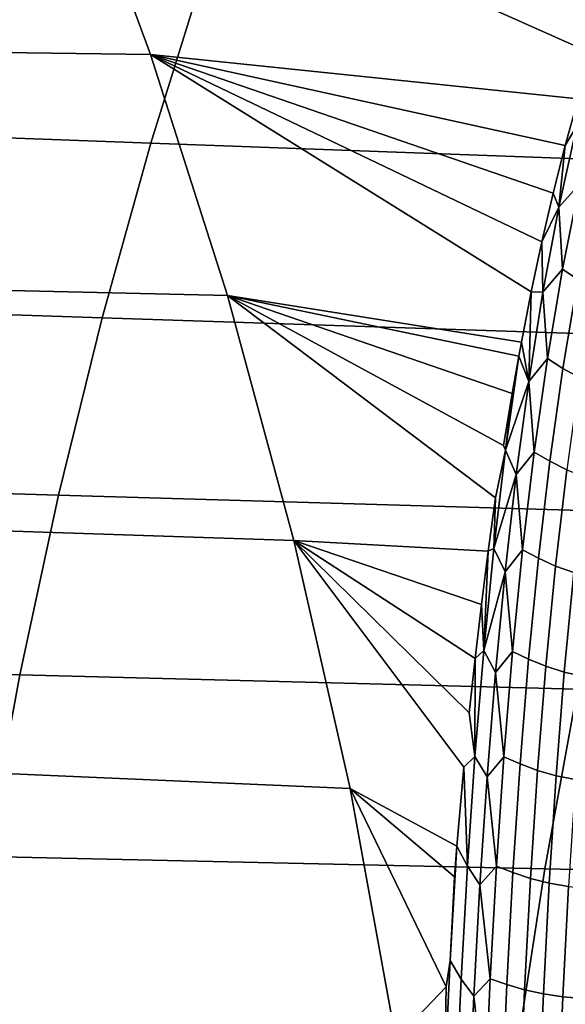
# Model space of a CAD drawing. Header units: metres. Extents: x -240 to 45, y -77 to 27.
# Tile 375 of 656: x -187.67 to -185.96, y 3.04 to 6.13. Entities that reach past the tile are written whole.
import ezdxf

# ---------------------------------------------------------------- set-up
doc = ezdxf.new("R2010")
doc.units = ezdxf.units.M
doc.layers.add('solid_102011X2', color=7, linetype='CONTINUOUS')

msp = doc.modelspace()

# ---------------------------------------------------------------- linework, layer by layer
at = {"layer": 'solid_102011X2'}
for points in [[(-186.11676, 6.803497, 293.596954), (-185.846634, 6.099761, 293.419128), (-185.872589, 6.020129, 293.300507), (-187.532318, 6.760979, 290.871002)], [(-186.11676, 6.803497, 293.596954), (-185.826599, 6.158459, 293.508942), (-185.846634, 6.099761, 293.419128)], [(-187.532318, 6.760979, 290.871002), (-187.25882, 6.017542, 290.691956), (-188.657455, 6.036577, 287.952393), (-188.918839, 6.767719, 288.120972)], [(-187.532318, 6.760979, 290.871002), (-185.872589, 6.020129, 293.300507), (-185.915848, 5.877676, 293.096649), (-187.25882, 6.017542, 290.691956)], [(-187.090302, 6.278129, 337.428955), (-188.808228, 6.348137, 335.910248), (-188.980118, 5.802663, 336.076447), (-187.258026, 5.738647, 337.595276)], [(-185.353302, 6.208759, 338.928284), (-187.090302, 6.278129, 337.428955), (-187.258026, 5.738647, 337.595276), (-185.516861, 5.675216, 339.094727)], [(-187.25882, 6.017542, 290.691956), (-187.017273, 5.26079, 290.532196), (-188.426178, 5.293213, 287.801605), (-188.657455, 6.036577, 287.952393)], [(-187.25882, 6.017542, 290.691956), (-186.063354, 5.272771, 292.334198), (-186.094391, 5.114299, 292.158112), (-187.017273, 5.26079, 290.532196)], [(-187.25882, 6.017542, 290.691956), (-185.915848, 5.877676, 293.096649), (-185.956451, 5.731524, 292.897888)], [(-187.25882, 6.017542, 290.691956), (-185.956451, 5.731524, 292.897888), (-185.994492, 5.581697, 292.704315)], [(-187.25882, 6.017542, 290.691956), (-185.994492, 5.581697, 292.704315), (-186.030106, 5.428799, 292.516418)], [(-187.25882, 6.017542, 290.691956), (-186.030106, 5.428799, 292.516418), (-186.063354, 5.272771, 292.334198)], [(-185.956451, 5.731524, 292.897888), (-185.915848, 5.877676, 293.096649), (-185.920334, 5.792891, 293.014587)], [(-187.258026, 5.738647, 337.595276), (-188.980118, 5.802663, 336.076447), (-189.136444, 5.24822, 336.2276), (-187.410568, 5.1903, 337.746552)], [(-185.956451, 5.731524, 292.897888), (-185.920334, 5.792891, 293.014587), (-185.97644, 5.538353, 292.69931)], [(-185.911819, 5.610391, 292.859558), (-185.97644, 5.538353, 292.69931), (-185.920334, 5.792891, 293.014587)], [(-185.516861, 5.675216, 339.094727), (-187.258026, 5.738647, 337.595276), (-187.410568, 5.1903, 337.746552), (-185.665619, 5.132913, 339.246124)], [(-185.994492, 5.581697, 292.704315), (-185.956451, 5.731524, 292.897888), (-185.97644, 5.538353, 292.69931)], [(-185.911819, 5.610391, 292.859558), (-185.964996, 5.343246, 292.543488), (-185.97644, 5.538353, 292.69931)], [(-185.865021, 5.575833, 292.882233), (-185.917419, 5.310578, 292.567291), (-185.964996, 5.343246, 292.543488), (-185.911819, 5.610391, 292.859558)], [(-186.030106, 5.428799, 292.516418), (-185.994492, 5.581697, 292.704315), (-185.97644, 5.538353, 292.69931)], [(-186.030106, 5.428799, 292.516418), (-185.97644, 5.538353, 292.69931), (-186.026688, 5.270983, 292.394745)], [(-185.964996, 5.343246, 292.543488), (-186.026688, 5.270983, 292.394745), (-185.97644, 5.538353, 292.69931)], [(-186.063354, 5.272771, 292.334198), (-186.030106, 5.428799, 292.516418), (-186.026688, 5.270983, 292.394745)], [(-185.964996, 5.343246, 292.543488), (-186.012238, 5.062757, 292.239227), (-186.026688, 5.270983, 292.394745)], [(-185.917419, 5.310578, 292.567291), (-185.963928, 5.032042, 292.264069), (-186.012238, 5.062757, 292.239227), (-185.964996, 5.343246, 292.543488)], [(-188.225372, 4.538979, 287.669281), (-188.426178, 5.293213, 287.801605), (-187.017273, 5.26079, 290.532196), (-186.808121, 4.492234, 290.392548)], [(-185.865601, 5.280297, 292.584381), (-185.911407, 5.003664, 292.282257), (-185.963928, 5.032042, 292.264069), (-185.917419, 5.310578, 292.567291)], [(-187.017273, 5.26079, 290.532196), (-186.150131, 4.790388, 291.824646), (-186.143997, 4.775207, 291.825287), (-186.175064, 4.625471, 291.66748)], [(-187.017273, 5.26079, 290.532196), (-186.102432, 5.070899, 292.11145), (-186.12326, 4.953342, 291.98822)], [(-187.017273, 5.26079, 290.532196), (-186.094391, 5.114299, 292.158112), (-186.102432, 5.070899, 292.11145)], [(-187.017273, 5.26079, 290.532196), (-186.12326, 4.953342, 291.98822), (-186.150131, 4.790388, 291.824646)], [(-187.017273, 5.26079, 290.532196), (-186.175064, 4.625471, 291.66748), (-186.198227, 4.458952, 291.516754), (-186.808121, 4.492234, 290.392548)], [(-186.063354, 5.272771, 292.334198), (-186.071426, 4.990964, 292.101807), (-186.094391, 5.114299, 292.158112)], [(-186.063354, 5.272771, 292.334198), (-186.026688, 5.270983, 292.394745), (-186.071426, 4.990964, 292.101807)], [(-186.012238, 5.062757, 292.239227), (-186.071426, 4.990964, 292.101807), (-186.026688, 5.270983, 292.394745)], [(-187.410568, 5.1903, 337.746552), (-189.136444, 5.24822, 336.2276), (-189.276978, 4.685658, 336.363495), (-187.547668, 4.63393, 337.882538)], [(-185.665619, 5.132913, 339.246124), (-187.410568, 5.1903, 337.746552), (-187.547668, 4.63393, 337.882538), (-185.799332, 4.582681, 339.382202)], [(-186.071426, 4.990964, 292.101807), (-186.102432, 5.070899, 292.11145), (-186.094391, 5.114299, 292.158112)], [(-186.12326, 4.953342, 291.98822), (-186.102432, 5.070899, 292.11145), (-186.143997, 4.775207, 291.825287)], [(-186.071426, 4.990964, 292.101807), (-186.143997, 4.775207, 291.825287), (-186.102432, 5.070899, 292.11145)], [(-186.012238, 5.062757, 292.239227), (-186.053955, 4.769186, 291.947876), (-186.071426, 4.990964, 292.101807)], [(-185.963928, 5.032042, 292.264069), (-186.004929, 4.740479, 291.973694), (-186.053955, 4.769186, 291.947876), (-186.012238, 5.062757, 292.239227)], [(-185.911407, 5.003664, 292.282257), (-185.951736, 4.714051, 291.992859), (-186.004929, 4.740479, 291.973694), (-185.963928, 5.032042, 292.264069)], [(-186.071426, 4.990964, 292.101807), (-186.111008, 4.698563, 291.821686), (-186.143997, 4.775207, 291.825287)], [(-186.053955, 4.769186, 291.947876), (-186.111008, 4.698563, 291.821686), (-186.071426, 4.990964, 292.101807)], [(-186.150131, 4.790388, 291.824646), (-186.12326, 4.953342, 291.98822), (-186.143997, 4.775207, 291.825287)], [(-186.175064, 4.625471, 291.66748), (-186.143997, 4.775207, 291.825287), (-186.180603, 4.46683, 291.553009)], [(-186.111008, 4.698563, 291.821686), (-186.180603, 4.46683, 291.553009), (-186.143997, 4.775207, 291.825287)], [(-186.053955, 4.769186, 291.947876), (-186.090454, 4.462826, 291.670654), (-186.111008, 4.698563, 291.821686)], [(-186.004929, 4.740479, 291.973694), (-186.040756, 4.436177, 291.697388), (-186.090454, 4.462826, 291.670654), (-186.053955, 4.769186, 291.947876)], [(-185.951736, 4.714051, 291.992859), (-185.986954, 4.41174, 291.717438), (-186.040756, 4.436177, 291.697388), (-186.004929, 4.740479, 291.973694)], [(-186.111008, 4.698563, 291.821686), (-186.145752, 4.394052, 291.555389), (-186.180603, 4.46683, 291.553009)], [(-186.090454, 4.462826, 291.670654), (-186.145752, 4.394052, 291.555389), (-186.111008, 4.698563, 291.821686)], [(-185.894989, 4.69216, 292.006805), (-185.929703, 4.391669, 291.732025), (-185.986954, 4.41174, 291.717438), (-185.951736, 4.714051, 291.992859)], [(-187.547668, 4.63393, 337.882538), (-189.276978, 4.685658, 336.363495), (-189.401474, 4.11585, 336.483887), (-187.669144, 4.070401, 338.003021)], [(-185.799332, 4.582681, 339.382202), (-187.547668, 4.63393, 337.882538), (-187.669144, 4.070401, 338.003021), (-185.917801, 4.025373, 339.502777)], [(-186.198227, 4.458952, 291.516754), (-186.175064, 4.625471, 291.66748), (-186.180603, 4.46683, 291.553009)], [(-188.055359, 3.775227, 287.556122), (-188.225372, 4.538979, 287.669281), (-186.808121, 4.492234, 290.392548), (-186.631805, 3.713386, 290.273712)], [(-186.808121, 4.492234, 290.392548), (-186.274704, 3.780492, 290.978851), (-186.296783, 3.533039, 290.810455), (-186.631805, 3.713386, 290.273712)], [(-186.808121, 4.492234, 290.392548), (-186.257812, 3.951551, 291.103577), (-186.240143, 3.813679, 291.055206), (-186.274704, 3.780492, 290.978851)], [(-186.808121, 4.492234, 290.392548), (-186.198227, 4.458952, 291.516754), (-186.21965, 4.290957, 291.372528)], [(-186.808121, 4.492234, 290.392548), (-186.21965, 4.290957, 291.372528), (-186.239487, 4.121731, 291.234802)], [(-186.808121, 4.492234, 290.392548), (-186.239487, 4.121731, 291.234802), (-186.257812, 3.951551, 291.103577)], [(-186.21965, 4.290957, 291.372528), (-186.198227, 4.458952, 291.516754), (-186.212524, 4.146224, 291.295929)], [(-186.198227, 4.458952, 291.516754), (-186.180603, 4.46683, 291.553009), (-186.212524, 4.146224, 291.295929)], [(-186.145752, 4.394052, 291.555389), (-186.212524, 4.146224, 291.295929), (-186.180603, 4.46683, 291.553009)], [(-186.090454, 4.462826, 291.670654), (-186.122147, 4.143967, 291.408783), (-186.145752, 4.394052, 291.555389)], [(-186.040756, 4.436177, 291.697388), (-186.071793, 4.119425, 291.436279), (-186.122147, 4.143967, 291.408783), (-186.090454, 4.462826, 291.670654)], [(-185.986954, 4.41174, 291.717438), (-186.01741, 4.097011, 291.457123), (-186.071793, 4.119425, 291.436279), (-186.040756, 4.436177, 291.697388)], [(-186.145752, 4.394052, 291.555389), (-186.175995, 4.0777, 291.304077), (-186.212524, 4.146224, 291.295929)], [(-186.122147, 4.143967, 291.408783), (-186.175995, 4.0777, 291.304077), (-186.145752, 4.394052, 291.555389)], [(-185.929703, 4.391669, 291.732025), (-185.959702, 4.078764, 291.47226), (-186.01741, 4.097011, 291.457123), (-185.986954, 4.41174, 291.717438)], [(-185.869888, 4.376277, 291.740936), (-185.899551, 4.06497, 291.481537), (-185.959702, 4.078764, 291.47226), (-185.929703, 4.391669, 291.732025)], [(-186.239487, 4.121731, 291.234802), (-186.21965, 4.290957, 291.372528), (-186.212524, 4.146224, 291.295929)], [(-186.239487, 4.121731, 291.234802), (-186.212524, 4.146224, 291.295929), (-186.240143, 3.813679, 291.055206)], [(-186.202118, 3.749797, 291.068848), (-186.240143, 3.813679, 291.055206), (-186.212524, 4.146224, 291.295929), (-186.175995, 4.0777, 291.304077)], [(-186.122147, 4.143967, 291.408783), (-186.149414, 3.812899, 291.163391), (-186.175995, 4.0777, 291.304077)], [(-186.071793, 4.119425, 291.436279), (-186.09845, 3.790507, 291.191589), (-186.149414, 3.812899, 291.163391), (-186.122147, 4.143967, 291.408783)], [(-187.669144, 4.070401, 338.003021), (-189.401474, 4.11585, 336.483887), (-189.509781, 3.539681, 336.588623), (-187.774826, 3.500585, 338.107788)], [(-186.257812, 3.951551, 291.103577), (-186.239487, 4.121731, 291.234802), (-186.240143, 3.813679, 291.055206)], [(-186.01741, 4.097011, 291.457123), (-186.043533, 3.770142, 291.213104), (-186.09845, 3.790507, 291.191589), (-186.071793, 4.119425, 291.436279)], [(-185.959702, 4.078764, 291.47226), (-185.985397, 3.753716, 291.228729), (-186.043533, 3.770142, 291.213104), (-186.01741, 4.097011, 291.457123)], [(-185.917801, 4.025373, 339.502777), (-187.669144, 4.070401, 338.003021), (-187.774826, 3.500585, 338.107788), (-186.020859, 3.461852, 339.607635)], [(-186.149414, 3.812899, 291.163391), (-186.202118, 3.749797, 291.068848), (-186.175995, 4.0777, 291.304077)], [(-185.899551, 4.06497, 291.481537), (-185.924942, 3.741486, 291.23819), (-185.985397, 3.753716, 291.228729), (-185.959702, 4.078764, 291.47226)], [(-184.148193, 3.980777, 340.982086), (-185.917801, 4.025373, 339.502777), (-186.020859, 3.461852, 339.607635), (-184.248657, 3.423492, 341.087036)], [(-186.240143, 3.813679, 291.055206), (-186.263809, 3.469726, 290.832092), (-186.274704, 3.780492, 290.978851)], [(-186.224426, 3.410888, 290.850861), (-186.263809, 3.469726, 290.832092), (-186.240143, 3.813679, 291.055206), (-186.202118, 3.749797, 291.068848)], [(-186.149414, 3.812899, 291.163391), (-186.172623, 3.470114, 290.935791), (-186.202118, 3.749797, 291.068848)], [(-186.09845, 3.790507, 291.191589), (-186.121094, 3.449906, 290.9646), (-186.172623, 3.470114, 290.935791), (-186.149414, 3.812899, 291.163391)], [(-186.631805, 3.713386, 290.273712), (-186.48877, 2.925757, 290.176453), (-187.916489, 3.003311, 287.462799), (-188.055359, 3.775227, 287.556122)], [(-186.263809, 3.469726, 290.832092), (-186.296783, 3.533039, 290.810455), (-186.274704, 3.780492, 290.978851)], [(-186.043533, 3.770142, 291.213104), (-186.065689, 3.431609, 290.986694), (-186.121094, 3.449906, 290.9646), (-186.09845, 3.790507, 291.191589)], [(-185.985397, 3.753716, 291.228729), (-186.007156, 3.416991, 291.002655), (-186.065689, 3.431609, 290.986694), (-186.043533, 3.770142, 291.213104)], [(-186.172623, 3.470114, 290.935791), (-186.224426, 3.410888, 290.850861), (-186.202118, 3.749797, 291.068848)], [(-185.924942, 3.741486, 291.23819), (-185.946442, 3.406279, 291.012268), (-186.007156, 3.416991, 291.002655), (-185.985397, 3.753716, 291.228729)], [(-186.631805, 3.713386, 290.273712), (-186.304657, 3.436706, 290.748657), (-186.318039, 3.173579, 290.601624), (-186.329971, 3.091268, 290.543518)], [(-186.631805, 3.713386, 290.273712), (-186.296783, 3.533039, 290.810455), (-186.304657, 3.436706, 290.748657)], [(-186.631805, 3.713386, 290.273712), (-186.329971, 3.091268, 290.543518), (-186.48877, 2.925757, 290.176453)], [(-186.304657, 3.436706, 290.748657), (-186.296783, 3.533039, 290.810455), (-186.318039, 3.173579, 290.601624)], [(-186.283813, 3.115058, 290.627869), (-186.318039, 3.173579, 290.601624), (-186.296783, 3.533039, 290.810455), (-186.263809, 3.469726, 290.832092)], [(-186.020859, 3.461852, 339.607635), (-187.774826, 3.500585, 338.107788), (-187.864502, 2.925357, 338.196747), (-186.108322, 2.892983, 339.696625)], [(-186.243256, 3.061638, 290.651428), (-186.283813, 3.115058, 290.627869), (-186.263809, 3.469726, 290.832092), (-186.224426, 3.410888, 290.850861)], [(-186.172623, 3.470114, 290.935791), (-186.192123, 3.11632, 290.727295), (-186.224426, 3.410888, 290.850861)], [(-186.121094, 3.449906, 290.9646), (-186.140076, 3.098325, 290.756622), (-186.192123, 3.11632, 290.727295), (-186.172623, 3.470114, 290.935791)], [(-184.248657, 3.423492, 341.087036), (-186.020859, 3.461852, 339.607635), (-186.108322, 2.892983, 339.696625), (-184.333908, 2.860921, 341.176117)], [(-186.065689, 3.431609, 290.986694), (-186.084213, 3.082103, 290.779205), (-186.140076, 3.098325, 290.756622), (-186.121094, 3.449906, 290.9646)], [(-186.007156, 3.416991, 291.002655), (-186.025345, 3.069268, 290.795441), (-186.084213, 3.082103, 290.779205), (-186.065689, 3.431609, 290.986694)], [(-186.192123, 3.11632, 290.727295), (-186.243256, 3.061638, 290.651428), (-186.224426, 3.410888, 290.850861)], [(-185.946442, 3.406279, 291.012268), (-185.964386, 3.060019, 290.805084), (-186.025345, 3.069268, 290.795441), (-186.007156, 3.416991, 291.002655)], [(-185.884476, 3.399641, 291.01535), (-185.902313, 3.0545, 290.807983), (-185.964386, 3.060019, 290.805084), (-185.946442, 3.406279, 291.012268)], [(-186.329971, 3.091268, 290.543518), (-186.318039, 3.173579, 290.601624), (-186.335876, 2.802644, 290.412628)], [(-186.300476, 2.750351, 290.443787), (-186.335876, 2.802644, 290.412628), (-186.318039, 3.173579, 290.601624), (-186.283813, 3.115058, 290.627869)], [(-186.48877, 2.925757, 290.176453), (-186.329971, 3.091268, 290.543518), (-186.335876, 2.802644, 290.412628), (-186.351212, 2.744791, 290.362671)], [(-186.258896, 2.702698, 290.471741), (-186.300476, 2.750351, 290.443787), (-186.283813, 3.115058, 290.627869), (-186.243256, 3.061638, 290.651428)], [(-186.192123, 3.11632, 290.727295), (-186.208252, 2.75222, 290.539276), (-186.243256, 3.061638, 290.651428)], [(-186.140076, 3.098325, 290.756622), (-186.155716, 2.736457, 290.569031), (-186.208252, 2.75222, 290.539276), (-186.192123, 3.11632, 290.727295)], [(-186.084213, 3.082103, 290.779205), (-186.099457, 2.722312, 290.59198), (-186.155716, 2.736457, 290.569031), (-186.140076, 3.098325, 290.756622)], [(-186.208252, 2.75222, 290.539276), (-186.258896, 2.702698, 290.471741), (-186.243256, 3.061638, 290.651428)], [(-186.025345, 3.069268, 290.795441), (-186.040283, 2.711227, 290.608429), (-186.099457, 2.722312, 290.59198), (-186.084213, 3.082103, 290.779205)], [(-185.964386, 3.060019, 290.805084), (-185.979141, 2.703375, 290.618042), (-186.040283, 2.711227, 290.608429), (-186.025345, 3.069268, 290.795441)], [(-185.902313, 3.0545, 290.807983), (-185.916962, 2.698878, 290.620728), (-185.979141, 2.703375, 290.618042), (-185.964386, 3.060019, 290.805084)]]:
    msp.add_3dface(points, dxfattribs=at)

doc.saveas('drawing.dxf')
